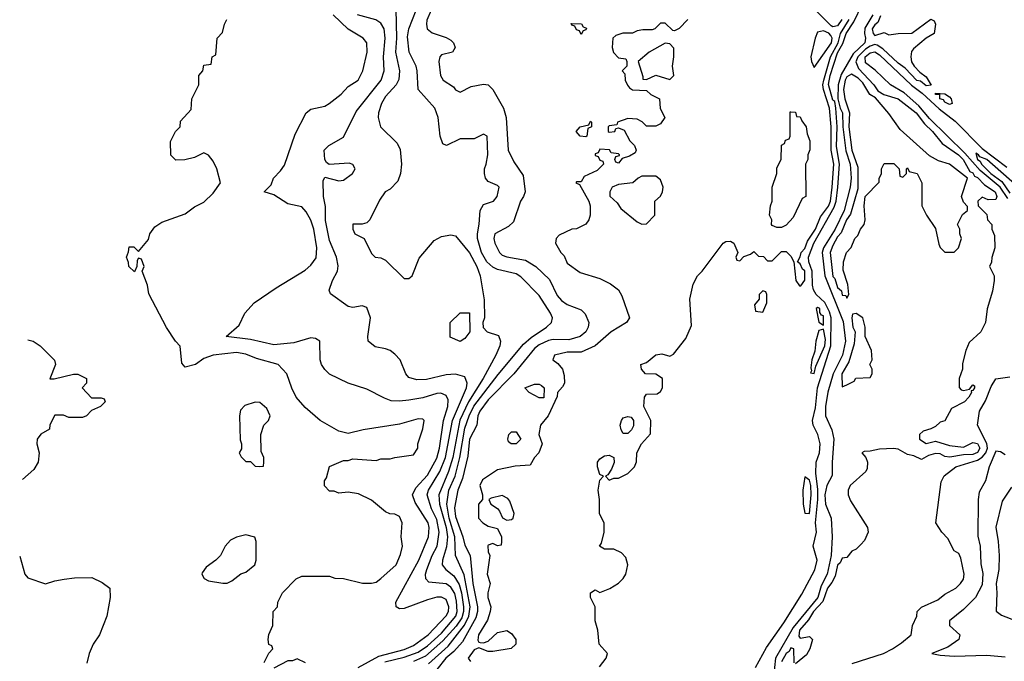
# Model space of a CAD drawing. Header units: inches. Extents: x 2348341 to 2479810, y 460419 to 613669.
# Tile 303 of 656: x 2350240 to 2354466, y 571496 to 574249. Entities that reach past the tile are written whole.
import ezdxf

# ---------------------------------------------------------------- set-up
doc = ezdxf.new("R2010")
doc.units = ezdxf.units.IN
doc.header["$MEASUREMENT"] = 0
doc.layers.add('C3557', color=7, linetype='Continuous')

msp = doc.modelspace()

# ---------------------------------------------------------------- linework, layer by layer
at = {"layer": 'C3557', "color": 2}
for points, elevation in [([(2353398.5, 571470), (2353444.7, 571555.3), (2353518.8, 571661.2), (2353596.4, 571783.6), (2353652, 571888), (2353662.6, 571930), (2353645.3, 571990), (2353659.5, 572050), (2353655.8, 572090), (2353665.6, 572190), (2353665.4, 572234.6), (2353657.3, 572302.7), (2353658.7, 572350), (2353672, 572390), (2353675.2, 572430), (2353665, 572470), (2353645.3, 572510), (2353642.9, 572530), (2353655.6, 572584.4), (2353663.9, 572670), (2353721.6, 572850), (2353722.3, 572970), (2353715.4, 572995.4), (2353695.3, 573035.3), (2353658.4, 573070), (2353647.2, 573090), (2353642.2, 573110), (2353640.6, 573170), (2353626.1, 573210), (2353625.4, 573230), (2353647.9, 573290), (2353735.1, 573444.9), (2353743.4, 573470), (2353750.6, 573530), (2353757.9, 573630), (2353745.8, 573705.8), (2353747.9, 573790), (2353743.1, 573870), (2353738, 573898), (2353730, 573904.5), (2353710.9, 573970.9), (2353718.8, 574010), (2353750, 574107.4), (2353773.2, 574146.8), (2353786.5, 574190), (2353819.6, 574240.4), (2353891.4, 574390)], 62), ([(2353768.4, 574250), (2353750, 574223.2), (2353730, 574219.3), (2353723.1, 574223.1), (2353573.8, 574373.8)], 70), ([(2351692, 571470), (2351781.6, 571518.4), (2351890, 571546.5), (2351930, 571563.9), (2351992.6, 571610), (2352070, 571690.6), (2352079.7, 571710), (2352081.1, 571730), (2352070, 571760.9), (2352050, 571771.5), (2352030, 571771.3), (2351990, 571760.5), (2351890, 571722.7), (2351870, 571721.2), (2351855.3, 571730), (2351854, 571750), (2351952.6, 571930), (2351993.7, 572030), (2351997.3, 572070), (2351993.5, 572090), (2351937.8, 572177.8), (2351926.3, 572210), (2351940, 572240), (2351990, 572294.4), (2352030, 572367.7), (2352041.4, 572410), (2352059.2, 572530), (2352076.9, 572590), (2352078.3, 572618.3), (2352070, 572637.2), (2352046.8, 572646.8), (2352030, 572645.6), (2351970, 572626.3), (2351910, 572616.3), (2351870, 572611.8), (2351834.2, 572614.2), (2351804.8, 572624.8), (2351730, 572664), (2351650, 572689), (2351570, 572728.7), (2351550, 572748), (2351535.3, 572770), (2351529, 572790), (2351528, 572870), (2351510, 572882), (2351490, 572884), (2351416.7, 572863.3), (2351330, 572853.6), (2351230, 572876.9), (2351126, 572890), (2351181.5, 572938.5), (2351206.6, 572990), (2351245.9, 573034.1), (2351340.7, 573099.3), (2351465.4, 573174.6), (2351490, 573196), (2351511.9, 573228.1), (2351514.5, 573270), (2351501.6, 573350), (2351490, 573389), (2351470, 573425.2), (2351450, 573446), (2351390, 573459), (2351330, 573498), (2351288.7, 573510), (2351319.3, 573540.7), (2351328.7, 573570), (2351359.5, 573600.5), (2351375.6, 573624.4), (2351421.7, 573758.3), (2351468.7, 573850), (2351490, 573866), (2351550, 573878.8), (2351568.7, 573890), (2351619, 573930), (2351650, 573962.8), (2351693.2, 573990), (2351712.7, 574030), (2351731.8, 574110), (2351729.2, 574150), (2351714, 574170), (2351650, 574209.3), (2351585.2, 574270)], 90), ([(2351806.5, 571493.5), (2351890, 571513.2), (2351950, 571535), (2351990, 571563.2), (2352050, 571617.2), (2352112.1, 571690), (2352117.7, 571710), (2352114.8, 571754.8), (2352106.9, 571786.9), (2352090, 571814.3), (2352070, 571828.4), (2351995.6, 571835.6), (2351982.9, 571850), (2351981.3, 571870), (2351986.9, 571890), (2352009.8, 571950.2), (2352030.9, 571990), (2352040.3, 572050), (2352030, 572104.5), (2352007.6, 572150), (2351988.3, 572210), (2351994, 572230), (2352043.1, 572310), (2352067.2, 572370), (2352097.8, 572530), (2352157.4, 572670), (2352160.7, 572690), (2352150, 572717.2), (2352110, 572727.6), (2352070, 572724.7), (2351985.1, 572705.1), (2351944.1, 572704.1), (2351910, 572714), (2351897.2, 572730), (2351873.2, 572790), (2351850, 572814), (2351830, 572829.2), (2351810, 572837.2), (2351766, 572846), (2351735.3, 572870), (2351734, 572890), (2351746, 572970), (2351730, 573014), (2351710, 573021.2), (2351670, 573014.5), (2351650, 573018), (2351573.6, 573073.6), (2351568.7, 573088.7), (2351582.7, 573130), (2351603.7, 573170), (2351607.2, 573192.8), (2351599.6, 573230), (2351570, 573302), (2351552.7, 573387.3), (2351552.1, 573447.9), (2351543.7, 573490), (2351542, 573558), (2351550, 573574), (2351610, 573557.3), (2351630, 573560.7), (2351668.7, 573590), (2351679, 573610), (2351670, 573628), (2351653.6, 573633.6), (2351568.4, 573628.4), (2351556.4, 573636.4), (2351548.9, 573648.9), (2351546, 573690), (2351566, 573710), (2351630, 573744.7), (2351684.2, 573855.8), (2351791.5, 573990), (2351804.2, 574030), (2351801.1, 574090), (2351808, 574170), (2351803.6, 574210), (2351790, 574235.1), (2351768.1, 574248.1), (2351690, 574269.6)], 86), ([(2351854, 574294), (2351857.6, 574170), (2351852.4, 574110), (2351869.7, 574030), (2351866.6, 573993.4), (2351856.2, 573970), (2351810, 573919.1), (2351792, 573890), (2351779.3, 573850), (2351779, 573830), (2351788.7, 573790), (2351859.3, 573719.3), (2351872.9, 573692.9), (2351879, 573630), (2351874, 573590), (2351863.1, 573556.9), (2351830, 573522), (2351808, 573510), (2351784.7, 573475.3), (2351742, 573390), (2351730, 573378), (2351710, 573371.3), (2351670, 573372), (2351669, 573350), (2351678, 573330), (2351718, 573310), (2351750, 573246), (2351766, 573230), (2351790, 573228), (2351810, 573218), (2351890, 573139), (2351910, 573139), (2351924.7, 573150), (2351953.7, 573226.3), (2352018.8, 573301.2), (2352050, 573319), (2352090, 573326), (2352110, 573321.2), (2352170, 573249.5), (2352202, 573190), (2352216.2, 573150), (2352232.9, 573047.1), (2352235.3, 572970), (2352228, 572950), (2352228.4, 572928.4), (2352246, 572910), (2352294.6, 572894.6), (2352304, 572870), (2352301.2, 572850), (2352282.7, 572810), (2352229.7, 572710), (2352165.5, 572610), (2352128.8, 572531.2), (2352099.4, 572370), (2352080.3, 572310), (2352039.3, 572210), (2352041.1, 572170), (2352069.9, 572070), (2352076.2, 572030), (2352072.2, 571987.8), (2352054.3, 571930), (2352053.6, 571910), (2352069.3, 571890), (2352103.2, 571863.2), (2352125.4, 571825.4), (2352136.5, 571790), (2352144.7, 571730), (2352144.7, 571710), (2352137.3, 571682.7), (2352113.2, 571646.8), (2352056.5, 571583.5), (2351982.1, 571517.9), (2351930, 571495.3)], 82), ([(2351994.6, 571485.4), (2352078.6, 571561.4), (2352149.4, 571650.6), (2352167.8, 571690), (2352172.8, 571730), (2352147.5, 571867.5), (2352109.8, 571949.8), (2352107.5, 572030), (2352083.2, 572110), (2352073, 572170), (2352082, 572230), (2352108.1, 572290), (2352129.1, 572370), (2352150, 572496.3), (2352168.2, 572550), (2352188.4, 572591.6), (2352293, 572727), (2352402.7, 572857.3), (2352434.7, 572885.3), (2352500.9, 572930), (2352522.7, 572950), (2352526.6, 572970), (2352518.4, 572990), (2352470, 573065.2), (2352390, 573146), (2352370, 573158.4), (2352290, 573177.4), (2352270, 573187.8), (2352245.4, 573210), (2352221.5, 573250), (2352205.1, 573310), (2352204.2, 573330), (2352212.3, 573372.3), (2352216, 573430), (2352230, 573456), (2352274, 573470), (2352288.7, 573490), (2352298, 573530), (2352290, 573538), (2352250, 573555.3), (2352239, 573570), (2352234, 573590), (2352234, 573610), (2352242, 573630), (2352248.7, 573670), (2352246, 573750), (2352230, 573758), (2352190, 573738), (2352130, 573738), (2352071.1, 573708.9), (2352056.4, 573716.4), (2352044, 573750), (2352035.3, 573830), (2352021.2, 573870), (2351949.5, 573949.5), (2351946, 574030), (2351941.2, 574050), (2351911.6, 574110), (2351904.6, 574175.4), (2351909.8, 574210.2), (2351941.3, 574290)], 78), ([(2352005.6, 574290), (2351987.3, 574247.3), (2351985.1, 574230), (2351989.3, 574210), (2352010, 574193.2), (2352070, 574172.7), (2352090, 574161.2), (2352101.2, 574150), (2352109, 574130), (2352098, 574110), (2352050, 574098.8), (2352042.7, 574090), (2352038.4, 574070), (2352045.6, 574010), (2352057.2, 573990), (2352101.2, 573961.2), (2352110, 573949), (2352130, 573939), (2352178, 573962), (2352230, 573972.7), (2352250, 573969.4), (2352270, 573949.2), (2352315.8, 573870), (2352328, 573830), (2352336.2, 573690), (2352360.1, 573640.1), (2352400.7, 573580.7), (2352409.5, 573510.5), (2352402.7, 573490), (2352389.4, 573470), (2352358.6, 573381.4), (2352337.5, 573362.5), (2352279.3, 573330), (2352274.5, 573310), (2352279.5, 573290), (2352299.5, 573250), (2352310, 573239.5), (2352330, 573231.6), (2352410, 573216.9), (2352455.1, 573190), (2352514.3, 573134.3), (2352546.5, 573066.5), (2352564.6, 573044.6), (2352590, 573027.3), (2352650, 573004), (2352666.6, 572986.6), (2352682.7, 572950), (2352679.5, 572930), (2352669.4, 572910), (2352645.2, 572890), (2352596.1, 572876.1), (2352530, 572877.4), (2352510, 572872.9), (2352470, 572854), (2352450, 572838.9), (2352360.5, 572730), (2352250, 572618.3), (2352214, 572570), (2352206.6, 572550), (2352201.1, 572510), (2352170.9, 572450), (2352163.4, 572376.6), (2352139.7, 572280.3), (2352119.8, 572230), (2352105.8, 572154.2), (2352110, 572117.2), (2352141.8, 572030), (2352150, 571994), (2352173, 571950), (2352184.5, 571830), (2352204.6, 571730), (2352204.6, 571710), (2352197.4, 571682.6), (2352139.7, 571580.3), (2352102.5, 571537.5), (2352068.6, 571510), (2352030, 571460.3)], 74), ([(2353902, 574270), (2353867.4, 574212.6), (2353865.1, 574190), (2353870.2, 574170), (2353866.4, 574150), (2353817.5, 574102.5), (2353765.3, 574014.7), (2353752, 573970), (2353751.6, 573910), (2353761.1, 573870), (2353770.9, 573850), (2353772, 573790), (2353785.9, 573685.9), (2353804.1, 573630), (2353808.8, 573570), (2353803.9, 573530), (2353778.4, 573430), (2353739.1, 573350), (2353690.1, 573270), (2353683.7, 573250), (2353696.1, 573150), (2353774.2, 572954.2), (2353784.2, 572870), (2353771.6, 572810), (2353730.9, 572730), (2353708.8, 572651.2), (2353698.5, 572590), (2353698.9, 572550), (2353725.8, 572490), (2353734.3, 572450), (2353726.6, 572350), (2353726.9, 572293.1), (2353704.2, 572250), (2353695, 572210), (2353698.1, 572170), (2353723.2, 572110), (2353726.2, 572030), (2353722.7, 571950), (2353705.1, 571870), (2353680.2, 571819.8), (2353665.9, 571770), (2353559.3, 571640.7), (2353483.9, 571510), (2353475.1, 571430)], 62), ([(2353934, 574266), (2353923.2, 574236.8), (2353910, 574227.6), (2353898.3, 574210), (2353902.6, 574190), (2353910, 574182), (2353950, 574194), (2353970, 574184), (2354010.8, 574190.8), (2354068.9, 574191.1), (2354150, 574251.3), (2354164.7, 574244.7), (2354171, 574230), (2354164.7, 574190), (2354130.6, 574169.4), (2354075.3, 574124.7), (2354067.7, 574112.3), (2354064.9, 574090), (2354068.1, 574068.1), (2354078.8, 574050), (2354103.8, 574023.8), (2354130, 574004.7), (2354151.6, 573968.4), (2354130, 573965.1), (2354105.3, 573985.3), (2354090, 573988.6), (2354040.8, 574040.8), (2354010, 574062.7), (2353944.3, 574124.3), (2353919.8, 574139.8), (2353910, 574142.2), (2353890, 574136.2), (2353870, 574123.4), (2353836.6, 574090), (2353828.2, 574068.2), (2353839.6, 574039.6), (2353905.3, 573970), (2353923.6, 573943.6), (2353948.5, 573928.5), (2354010.5, 573910), (2354087.7, 573850), (2354123, 573803), (2354157, 573770), (2354198.3, 573718.3), (2354268.4, 573670), (2354288.5, 573650), (2354317.5, 573597.5), (2354330, 573592), (2354338, 573578), (2354350, 573572), (2354381.3, 573541.3), (2354426.8, 573510), (2354433.4, 573490), (2354430, 573478), (2354396.4, 573476.4), (2354370, 573488), (2354352, 573470), (2354354, 573450), (2354390, 573414), (2354394, 573390), (2354412, 573370), (2354412, 573350), (2354423.6, 573323.6), (2354424.7, 573270), (2354411.6, 573228.4), (2354411.3, 573208.7), (2354402, 573190), (2354422, 573150), (2354422, 573130), (2354415.3, 573084.7), (2354391.6, 573008.4), (2354384.7, 572950), (2354364.7, 572910), (2354315.3, 572864.7), (2354301, 572830), (2354286.4, 572773.6), (2354286, 572750), (2354271.3, 572710), (2354271.6, 572671.6), (2354281, 572661), (2354290, 572658), (2354316.4, 572663.6), (2354330, 572682), (2354338, 572678), (2354338, 572670), (2354330, 572658), (2354323.6, 572656.4), (2354324.7, 572650), (2354313.4, 572630), (2354294.8, 572610), (2354238.8, 572581.2), (2354210, 572528.7), (2354190, 572522), (2354170, 572504), (2354150, 572494), (2354116.9, 572483.1), (2354102, 572470), (2354102, 572450), (2354130, 572431.3), (2354170, 572440.7), (2354230, 572421.6), (2354290, 572414.9), (2354330, 572434.6), (2354350, 572431.4), (2354361.3, 572410), (2354350, 572391.5), (2354330, 572382.9), (2354290, 572381.7), (2354231.6, 572371.6), (2354210, 572375.1), (2354190, 572387), (2354170, 572387.6), (2354140.9, 572379.1), (2354110, 572362.7), (2354077.6, 572377.6), (2354050, 572382.9), (2354010, 572406.6), (2353990, 572409.5), (2353930, 572406.6), (2353890, 572397.2), (2353863.6, 572396.4), (2353854, 572390), (2353871.3, 572371.3), (2353878, 572350), (2353876.9, 572323.1), (2353872, 572310), (2353804.7, 572250), (2353796, 572230), (2353796, 572210), (2353804.9, 572184.9), (2353878, 572070), (2353882, 572050), (2353865.4, 572014.6), (2353850, 571998), (2353830, 571978), (2353811, 571969), (2353790, 571942), (2353770, 571938), (2353761.4, 571918.6), (2353750, 571909.2), (2353739.1, 571860.9), (2353725.8, 571834.2), (2353706.2, 571810), (2353687.3, 571752.7), (2353647.1, 571710), (2353625.5, 571674.5), (2353587.1, 571630), (2353584.4, 571604.4), (2353590, 571596), (2353630, 571602), (2353642, 571590), (2353631.3, 571550), (2353616.8, 571523.2), (2353570, 571485.2)], 66), ([(2351288.4, 571491.6), (2351308.4, 571531.6), (2351326, 571550), (2351322, 571562), (2351308.4, 571568.4), (2351306, 571590), (2351308.4, 571611.6), (2351326, 571650), (2351328, 571710), (2351346, 571730), (2351348, 571750), (2351368, 571790), (2351426, 571850), (2351450, 571862), (2351570, 571862), (2351592.7, 571852.7), (2351630, 571852), (2351711.6, 571831.6), (2351750, 571831.3), (2351770, 571836), (2351790, 571850.8), (2351856, 571910), (2351874, 571954), (2351882.7, 571990), (2351877.2, 572030), (2351882, 572090), (2351870, 572118), (2351850, 572128), (2351828.4, 572128.4), (2351810, 572138), (2351750, 572188), (2351694.6, 572214.6), (2351650, 572222), (2351610, 572218), (2351590, 572226), (2351570, 572226), (2351548.4, 572248.4), (2351548, 572270), (2351556.4, 572283.6), (2351570, 572332), (2351630, 572358), (2351650, 572358), (2351670, 572364.7), (2351770, 572358), (2351790, 572364.7), (2351830, 572364.7), (2351850, 572371.3), (2351930, 572382), (2351948.7, 572410), (2351948.7, 572430), (2351970, 572494), (2351975.3, 572530), (2351970, 572535.3), (2351950, 572537.2), (2351870, 572513.2), (2351714, 572490), (2351650, 572474), (2351610, 572484), (2351528.7, 572530), (2351465.4, 572585.4), (2351426, 572630), (2351407.5, 572667.5), (2351386, 572730), (2351348.7, 572770), (2351255.8, 572795.8), (2351210, 572814), (2351170, 572820.7), (2351070.7, 572809.3), (2351030, 572795.3), (2350994, 572770), (2350950, 572758), (2350935.3, 572775.3), (2350929.1, 572849.1), (2350908.7, 572870), (2350870, 572928), (2350793.6, 573073.6), (2350788.7, 573110), (2350766, 573170), (2350774, 573190), (2350762, 573222), (2350750, 573226), (2350743.6, 573216.4), (2350742, 573190), (2350732.7, 573167.3), (2350708, 573190), (2350707.3, 573207.3), (2350698, 573230), (2350707.3, 573252.7), (2350710, 573274), (2350730, 573274), (2350750, 573254), (2350793.2, 573306.8), (2350799, 573330), (2350819.3, 573360.7), (2350850, 573381), (2350950, 573416), (2350990, 573446), (2351030, 573466.8), (2351070, 573504.7), (2351102, 573550), (2351085.2, 573610), (2351070, 573642), (2351050, 573668), (2351030, 573678), (2350990, 573658), (2350948.4, 573648.4), (2350910, 573646), (2350888.4, 573668.4), (2350887.3, 573727.3), (2350908, 573770), (2350928, 573790), (2350930, 573814), (2350976.4, 573863.6), (2350978, 573910), (2351008, 573970), (2351008, 574010), (2351026, 574030), (2351030, 574054), (2351062, 574058), (2351066, 574090), (2351082, 574098), (2351088, 574170), (2351110, 574194), (2351119, 574230), (2351129, 574250)], 94), ([(2353108, 574250), (2353070, 574211.3), (2353050, 574202), (2353043.6, 574203.6), (2353010, 574234), (2352990, 574234), (2352966, 574210), (2352954.6, 574205.4), (2352914.6, 574205.4), (2352890, 574201), (2352870, 574191.3), (2352828.9, 574191.1), (2352798, 574182), (2352786, 574170), (2352782, 574130), (2352788.4, 574108.4), (2352810, 574086), (2352842, 574082), (2352846, 574070), (2352846, 574050), (2352826, 574030), (2352836.4, 574016.4), (2352838, 573990), (2352848.4, 573968.4), (2352856.4, 573956.4), (2352870, 573948), (2352930, 573946), (2352948.4, 573928.4), (2352986, 573910), (2352988.4, 573868.4), (2353008, 573830), (2352990, 573802), (2352970, 573792), (2352930, 573792), (2352911.3, 573811.3), (2352890, 573822), (2352850, 573824.7), (2352806, 573810), (2352802, 573798), (2352770, 573794), (2352766, 573790), (2352766, 573770), (2352770, 573766), (2352794, 573770), (2352798, 573782), (2352810, 573786), (2352834.6, 573774.6), (2352858, 573730), (2352878, 573710), (2352886, 573690), (2352882, 573678), (2352856.4, 573663.6), (2352826, 573654), (2352810, 573634), (2352798, 573638), (2352794, 573650), (2352798, 573662), (2352814, 573666), (2352814, 573670), (2352810, 573674), (2352778, 573678), (2352771.6, 573691.6), (2352730, 573694), (2352722, 573678), (2352710, 573674), (2352710, 573666), (2352722, 573662), (2352730, 573646), (2352742, 573642), (2352746, 573630), (2352718, 573602), (2352663.1, 573576.9), (2352650, 573554), (2352630, 573554), (2352626, 573550), (2352642, 573542), (2352682, 573470), (2352688.7, 573450), (2352688, 573410), (2352682, 573390), (2352670, 573372), (2352630, 573352), (2352608.9, 573351.1), (2352554.6, 573325.4), (2352542, 573310), (2352539, 573290), (2352562, 573250), (2352576, 573236), (2352590, 573204), (2352644.7, 573164.7), (2352730, 573139), (2352775.9, 573115.9), (2352809.2, 573090), (2352824.1, 573064.1), (2352857.2, 572970), (2352844, 572950), (2352779, 572910), (2352709.6, 572850.4), (2352650, 572822.8), (2352590, 572822), (2352535.3, 572810), (2352528, 572790), (2352550, 572774), (2352569, 572750), (2352577.2, 572722.8), (2352578, 572690), (2352570, 572674), (2352548, 572650), (2352547.3, 572632.7), (2352508, 572550), (2352475.3, 572510), (2352468, 572470), (2352482, 572430), (2352468, 572390), (2352449.1, 572370.9), (2352430, 572338), (2352366.3, 572333.7), (2352290, 572318), (2352225.6, 572274.4), (2352215.3, 572250), (2352226, 572210), (2352226, 572190), (2352209.1, 572170.9), (2352209, 572110), (2352228, 572090), (2352250, 572075.3), (2352290, 572066), (2352308, 572030), (2352308, 572010), (2352306, 571994), (2352290, 571992), (2352270, 572002), (2352250, 571994), (2352249.1, 571990.9), (2352250, 571966), (2352258, 571950), (2352246, 571870), (2352259, 571830), (2352249.4, 571790.6), (2352249.4, 571770.6), (2352261.2, 571730), (2352259.3, 571710), (2352247.7, 571672.3), (2352209.6, 571610), (2352206.3, 571586.3), (2352210, 571578), (2352216.4, 571576.4), (2352230, 571575.3), (2352250, 571582), (2352290, 571619), (2352330, 571628.7), (2352350, 571615.3), (2352368.7, 571590), (2352368.7, 571570), (2352349.1, 571550.9), (2352270, 571538), (2352250, 571538), (2352210, 571554), (2352190, 571544.7), (2352164, 571510), (2352174.6, 571494.6)], 70), ([(2352727.7, 571472.3), (2352757.2, 571510), (2352762, 571530), (2352726.6, 571570), (2352720.7, 571630), (2352709.6, 571670), (2352709.7, 571730), (2352689.5, 571770), (2352689.4, 571790), (2352710, 571802.8), (2352730, 571791), (2352772.1, 571807.9), (2352809.3, 571830.7), (2352830, 571851.3), (2352841.2, 571870), (2352849.2, 571910), (2352841.2, 571941.2), (2352822, 571962), (2352790, 571978), (2352750, 571978), (2352728, 571990), (2352736.4, 572003.6), (2352748.7, 572050), (2352748.9, 572088.9), (2352728, 572130), (2352728, 572190), (2352722, 572230), (2352730, 572274), (2352746, 572290), (2352730, 572298), (2352719.5, 572330), (2352719.6, 572350), (2352730, 572364.9), (2352750, 572377.6), (2352770, 572380.5), (2352790.5, 572370.5), (2352790.7, 572349.3), (2352779.9, 572320.1), (2352763.6, 572296.4), (2352754, 572290), (2352770, 572274), (2352790, 572282), (2352810, 572282), (2352850, 572302), (2352878, 572330), (2352887.3, 572352.7), (2352888, 572390), (2352908, 572430), (2352947.3, 572472.7), (2352948.7, 572530), (2352918, 572590), (2352922, 572630), (2352930, 572642), (2352976.4, 572643.6), (2352990, 572654), (2352998, 572670), (2352998, 572710), (2352970, 572728), (2352926, 572730), (2352908, 572750), (2352906, 572770), (2352930, 572778), (2352970, 572810.7), (2352995.9, 572815.9), (2353030, 572806), (2353045.6, 572814.4), (2353098.6, 572881.4), (2353123.1, 572936.9), (2353115.3, 573050), (2353130, 573114), (2353148.7, 573150), (2353168.7, 573170), (2353259, 573290), (2353270, 573297.3), (2353290, 573298.8), (2353304.7, 573290), (2353322, 573250), (2353314, 573230), (2353318, 573218), (2353330, 573214), (2353347.3, 573232.7), (2353376.4, 573243.6), (2353390, 573254), (2353410, 573234), (2353432.7, 573232.7), (2353450, 573214), (2353470, 573214), (2353510, 573254), (2353530, 573254), (2353550, 573234), (2353562, 573210), (2353571.3, 573130), (2353586.8, 573106.8), (2353592.7, 573107.3), (2353610, 573131), (2353610, 573171.8), (2353598.9, 573178.9), (2353590, 573202), (2353578, 573210), (2353590, 573231.3), (2353594, 573250), (2353610, 573267.2), (2353621.3, 573298.7), (2353655.8, 573350), (2353677.3, 573402.7), (2353711.2, 573448.8), (2353719.2, 573470), (2353726.6, 573530), (2353733.9, 573630), (2353722.7, 573690), (2353723, 573790), (2353715, 573870), (2353689.8, 573950), (2353687, 573970), (2353690.5, 573990), (2353719.9, 574090), (2353752.5, 574150), (2353762.5, 574190), (2353799.9, 574250)], 66), ([(2354481.5, 573481.5), (2354447.9, 573530), (2354362.4, 573602.4), (2354296.4, 573676.4), (2354145.2, 573825.2), (2354099.1, 573879.1), (2354035.7, 573935.7), (2353977.6, 573970), (2353912.1, 574032.1), (2353870, 574064.4), (2353868.4, 574090), (2353890, 574107.6), (2353910, 574111.2), (2353930, 574098.2), (2354068, 573968), (2354113.5, 573933.5), (2354186.3, 573866.3), (2354254.2, 573814.2), (2354370, 573696.2), (2354476.5, 573616.5)], 70), ([(2354630, 573438.9), (2354390, 573649.7), (2354361, 573661), (2354355.6, 573670), (2354344.1, 573675.9), (2354350.5, 573650), (2354362.7, 573642.7), (2354368.4, 573630), (2354407.6, 573590), (2354455.3, 573555.3), (2354490, 573504.8)], 74), ([(2350275, 572875.4), (2350298, 572870), (2350328, 572850), (2350388.9, 572788.9), (2350394, 572770), (2350368.7, 572708.7), (2350388.4, 572708.4), (2350470, 572728), (2350490, 572728), (2350526, 572710), (2350526, 572690), (2350508, 572670), (2350547.3, 572627.3), (2350590, 572626), (2350602, 572622), (2350606, 572610), (2350586, 572590), (2350547.3, 572572.7), (2350526, 572550), (2350510, 572542), (2350450, 572542), (2350427.3, 572552.7), (2350390, 572552), (2350368.9, 572511.1), (2350368, 572492), (2350330, 572471.3), (2350315.3, 572450), (2350314, 572430), (2350324, 572390), (2350319, 572350), (2350300.2, 572319.8), (2350252.3, 572275.8)], 98), ([(2353813.4, 571486.6), (2353947.3, 571530), (2353986, 571550), (2354024.9, 571575.1), (2354066, 571610), (2354071.3, 571650), (2354090.8, 571690), (2354091, 571710), (2354110, 571729), (2354179.9, 571760.1), (2354210, 571783.7), (2354258, 571810), (2354278, 571830), (2354290, 571848), (2354294, 571870), (2354279.3, 571939.3), (2354270, 571958), (2354250.8, 571970.8), (2354223.5, 572023.5), (2354198, 572050), (2354171.3, 572090), (2354194.4, 572265.6), (2354208.3, 572291.7), (2354257.3, 572330), (2354350, 572359), (2354370, 572371.6), (2354386.2, 572390), (2354393.1, 572410), (2354390.8, 572430.8), (2354350.7, 572510), (2354358.8, 572570), (2354385.5, 572614.5), (2354410, 572675.3), (2354430, 572708.7), (2354490, 572716.2)], 70), ([(2354470, 572382), (2354450, 572395.6), (2354430, 572397.2), (2354400.5, 572330), (2354384.9, 572270), (2354358.5, 572221.5), (2354353.4, 572190), (2354352.8, 572032.8), (2354362, 571990), (2354365.5, 571914.5), (2354373, 571873), (2354370, 571824), (2354341.6, 571770), (2354290, 571718.4), (2354231, 571670), (2354230.8, 571650), (2354274.8, 571610), (2354270.7, 571590), (2354223.1, 571556.9), (2354154, 571530), (2354190, 571522), (2354250, 571518.7), (2354390, 571521.8), (2354470, 571515.6)], 74), ([(2354496.7, 572243.3), (2354456.7, 572183.3), (2354428.7, 572071.3), (2354439.5, 572010), (2354443.1, 571950), (2354442.6, 571890), (2354430.4, 571830), (2354434, 571790), (2354430.9, 571710.9), (2354453.4, 571693.4), (2354516, 571670)], 78), ([(2350239.8, 571947.3), (2350262, 571870), (2350274.6, 571854.6), (2350350, 571828.7), (2350390, 571842), (2350431.1, 571848.9), (2350474.6, 571854.6), (2350550, 571855.3), (2350593.6, 571833.6), (2350626, 571810), (2350628, 571770), (2350614, 571690), (2350582, 571610), (2350555.3, 571570), (2350538, 571530), (2350528.4, 571488.4)], 98), ([(2353564, 571490), (2353562, 571550), (2353550, 571554), (2353542.4, 571537.6), (2353529.1, 571530), (2353510, 571494)], 66), ([(2351466, 571490), (2351430, 571506), (2351410, 571498), (2351390, 571498), (2351330, 571466)], 94)]:
    msp.add_lwpolyline(points, dxfattribs=dict(at, elevation=elevation))
for points, elevation in [([(2352650, 574186), (2352642, 574202), (2352630, 574206), (2352622, 574222), (2352610, 574226), (2352607.3, 574232.7), (2352651.6, 574231.6), (2352658, 574218), (2352672.7, 574212.7), (2352670, 574206), (2352658, 574202)], 70), ([(2353690, 574201.6), (2353664.6, 574195.4), (2353654.4, 574170), (2353636, 574090), (2353638, 574070), (2353650, 574044.7), (2353724.7, 574150), (2353727.6, 574170), (2353721.3, 574181.3), (2353711.9, 574191.9)], 70), ([(2353010, 574148), (2352942, 574110), (2352894, 574070), (2352914, 574006), (2352914, 573994), (2352930, 573992), (2352970, 574011.3), (2353030, 573992), (2353048, 574010), (2353042, 574050), (2353048, 574090), (2353047.3, 574127.3), (2353030, 574146)], 70), ([(2353810, 574015.8), (2353790, 574004), (2353783, 573990), (2353776.1, 573950), (2353781.7, 573910), (2353801.5, 573850), (2353799, 573790), (2353811.9, 573690), (2353836.5, 573616.5), (2353836.9, 573523.1), (2353805.3, 573414.7), (2353787.7, 573390), (2353765.4, 573334.6), (2353750, 573317.4), (2353730, 573280.9), (2353718.9, 573250), (2353730, 573147.7), (2353738.9, 573138.9), (2353750, 573100.7), (2353766.4, 573086.4), (2353770, 573067.3), (2353785.4, 573065.4), (2353790, 573054), (2353798, 573070), (2353793.6, 573113.6), (2353774.6, 573174.6), (2353775.3, 573210), (2353788.7, 573250), (2353808.9, 573271.1), (2353824, 573310), (2353837.2, 573322.8), (2353849, 573350), (2353864, 573370), (2353869.2, 573390), (2353864, 573450), (2353869, 573490), (2353928, 573552), (2353928, 573568), (2353938, 573590), (2353938, 573610), (2353950, 573632), (2353992, 573632), (2354014, 573610), (2354018, 573578), (2354030, 573574), (2354046, 573590), (2354046, 573610), (2354050, 573614), (2354058, 573598), (2354092, 573590), (2354111.3, 573550), (2354111.3, 573450), (2354131.1, 573411.1), (2354170, 573354), (2354185.4, 573285.4), (2354191.1, 573271.1), (2354210, 573252), (2354250, 573251.3), (2354268.7, 573270), (2354282, 573310), (2354275.3, 573330), (2354275.3, 573350), (2354265.2, 573370), (2354286, 573414), (2354308, 573430), (2354307.3, 573447.3), (2354290, 573466), (2354282, 573490), (2354308, 573570), (2354230, 573629.4), (2354183.5, 573643.5), (2354144.7, 573664.7), (2354018.6, 573778.6), (2353970, 573846.6), (2353913.4, 573913.4), (2353888.7, 573928.7), (2353858.4, 573978.4), (2353838, 573998)], 66), ([(2354230, 573885.2), (2354210, 573895.3), (2354204.8, 573904.8), (2354189.5, 573910), (2354189, 573929), (2354171, 573929), (2354170, 573934), (2354210, 573931), (2354230, 573918), (2354238, 573910), (2354242, 573890)], 66), ([(2353490, 573358), (2353470, 573366), (2353466, 573370), (2353468, 573390), (2353458, 573410), (2353462, 573450), (2353468.7, 573470), (2353468.7, 573530), (2353488.7, 573590), (2353490, 573614), (2353508, 573650), (2353508.9, 573711.1), (2353522, 573718), (2353527.3, 573732.7), (2353542, 573738), (2353546, 573750), (2353546, 573854), (2353550, 573854), (2353570, 573852), (2353574, 573834), (2353590, 573832), (2353596, 573816), (2353616, 573790), (2353619.6, 573759.6), (2353631, 573729), (2353631.1, 573691.1), (2353622, 573670), (2353622, 573650), (2353612, 573630), (2353614, 573490), (2353598, 573482), (2353559.8, 573400.2), (2353530, 573368), (2353510, 573358)], 66), ([(2352670, 573746), (2352646, 573750), (2352628, 573770), (2352646, 573790), (2352682, 573798), (2352690, 573814), (2352694, 573810), (2352694, 573790), (2352678, 573782), (2352674, 573750)], 70), ([(2352970, 573578), (2352910, 573578), (2352894, 573570), (2352871.1, 573548.9), (2352810, 573542), (2352782, 573530), (2352772, 573510), (2352772.7, 573492.7), (2352803.6, 573463.6), (2352819.6, 573439.6), (2352890, 573382), (2352910, 573372), (2352930, 573374), (2352966, 573410), (2352966, 573470), (2352990, 573492), (2352999, 573510), (2353001.2, 573530), (2352990, 573562)], 70), ([(2353430, 573086), (2353414, 573070), (2353414, 573050), (2353394, 573026), (2353398, 572998), (2353430, 572994), (2353446, 573034), (2353446, 573070), (2353442, 573082)], 66), ([(2353665.5, 573014.5), (2353658.8, 573010), (2353670, 572952), (2353690, 572938), (2353690, 572978), (2353681.2, 572981.2), (2353673.4, 572993.4), (2353673.3, 573010)], 66), ([(2352130, 572868.7), (2352087.3, 572887.3), (2352088, 572950), (2352130, 572991.3), (2352170, 572992), (2352172, 572910), (2352150, 572882)], 82), ([(2353830, 572988), (2353814, 572986), (2353812, 572970), (2353816, 572930), (2353824.9, 572910), (2353821.7, 572858.3), (2353798.9, 572781.1), (2353767.9, 572730), (2353770, 572674), (2353790, 572682), (2353822, 572698), (2353828.4, 572711.6), (2353890, 572714), (2353898, 572730), (2353898, 572750), (2353888, 572770), (2353898, 572790), (2353895.3, 572830), (2353868, 572890), (2353868, 572930), (2353858, 572970)], 66), ([(2353690, 572922), (2353670, 572915.3), (2353657.4, 572870), (2353652.5, 572827.5), (2353639.3, 572790), (2353634.8, 572754.8), (2353638, 572742), (2353634, 572734), (2353650, 572731.3), (2353657, 572763), (2353695.8, 572850), (2353697.7, 572877.7)], 66), ([(2352470, 572626), (2352426, 572650), (2352408, 572670), (2352450, 572684.7), (2352470, 572684.7), (2352479.8, 572679.8), (2352491.3, 572670), (2352490, 572626)], 70), ([(2351250, 572608), (2351206.4, 572593.6), (2351186.8, 572573.2), (2351182.8, 572550), (2351186, 572446), (2351192, 572430), (2351192, 572408), (2351182, 572390), (2351190, 572374), (2351210, 572354), (2351230, 572354), (2351250, 572334), (2351270, 572332), (2351286, 572334), (2351288, 572350), (2351288, 572370), (2351276.4, 572396.4), (2351275.3, 572470), (2351288, 572510), (2351308, 572530), (2351315.3, 572550), (2351300.4, 572580.4), (2351270, 572606)], 98), ([(2352830, 572474), (2352820.9, 572490), (2352817, 572510), (2352822, 572530), (2352830, 572540.7), (2352850, 572547.3), (2352863.5, 572543.5), (2352874.8, 572530), (2352874, 572506), (2352866, 572490), (2352850, 572474)], 66), ([(2352349, 572429), (2352338, 572438), (2352335.3, 572450), (2352339, 572470), (2352350, 572481), (2352370, 572481), (2352391.3, 572450), (2352370, 572429.2)], 70), ([(2353610, 572288), (2353600.3, 572230), (2353602.4, 572170), (2353610, 572132), (2353630, 572131), (2353637.3, 572210), (2353636, 572250), (2353630, 572274)], 66), ([(2352310, 572208), (2352263.6, 572196.4), (2352254, 572190), (2352262, 572170), (2352291.1, 572151.1), (2352299.8, 572139.8), (2352311.6, 572111.6), (2352330, 572102), (2352350, 572104.7), (2352358, 572110), (2352362, 572130), (2352343.1, 572183.1), (2352334.6, 572194.6)], 70), ([(2351210, 572039), (2351170, 572029), (2351144, 572016), (2351122, 571990), (2351102, 571950), (2351082, 571930), (2351039.8, 571900.2), (2351023.6, 571876.4), (2351022, 571870), (2351031.6, 571851.6), (2351050, 571842), (2351111.1, 571831.1), (2351130, 571831), (2351150, 571841), (2351189.2, 571870.8), (2351210, 571878.8), (2351248.7, 571910), (2351255.3, 571930), (2351255.3, 572010), (2351248.7, 572028.7)], 98)]:
    msp.add_lwpolyline(points, close=True, dxfattribs=dict(at, elevation=elevation))

doc.saveas('drawing.dxf')
